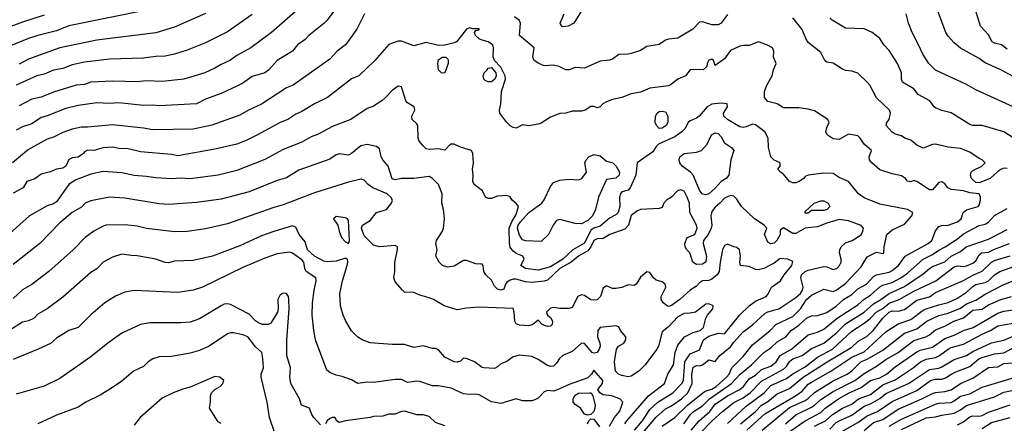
# Model space of a CAD drawing. Header units: metres. Extents: x -46681 to -43747, y -240911 to -237677.
# Tile 980 of 1056: x -44625 to -44467, y -238529 to -238464. Entities that reach past the tile are written whole.
import ezdxf

# ---------------------------------------------------------------- set-up
doc = ezdxf.new("R2010")
doc.units = ezdxf.units.M
doc.layers.add('CONTOUR_INDEX', color=1, linetype='Continuous')
doc.layers.add('CONTOUR_INTER', color=3, linetype='Continuous')

msp = doc.modelspace()

# ---------------------------------------------------------------- linework, layer by layer
at = {"layer": 'CONTOUR_INDEX'}
for points, elevation in [([(-44574.03, -238462.52), (-44575.53, -238464.52), (-44576.1, -238465.07), (-44578.48, -238467.02), (-44579.1, -238467.68), (-44580.3, -238468.52), (-44581.1, -238469.54), (-44583.6, -238471.05), (-44584.93, -238472.52), (-44585.6, -238473.04), (-44587.6, -238473.64), (-44589.1, -238474.67), (-44590.1, -238475.19), (-44592.6, -238476.37), (-44595.1, -238477.25), (-44596.6, -238477.99), (-44602.6, -238478.33), (-44603.6, -238478.22), (-44605.1, -238478.27), (-44609.1, -238477.86), (-44610.6, -238477.94), (-44612.6, -238477.84), (-44615.6, -238478.26), (-44617.6, -238478.79), (-44620.6, -238479.96), (-44621.6, -238480.21), (-44623.1, -238481.25), (-44624.6, -238481.71), (-44625.6, -238482.25)], 95), ([(-44534.6, -238463.04), (-44535.82, -238465.02), (-44536.73, -238465.52), (-44537.6, -238465.61), (-44537.81, -238465.52), (-44538.02, -238465.02), (-44537.41, -238463.52)], 95), ([(-44621.1, -238463.76), (-44624.6, -238464.88), (-44630.1, -238466.88)], 100), ([(-44465.1, -238483.46), (-44466.6, -238482.54), (-44470.1, -238481.52), (-44471.6, -238481.48), (-44472.1, -238481.33), (-44475.1, -238479.45), (-44476.6, -238479.08), (-44477.6, -238478.66), (-44477.84, -238478.52), (-44478.52, -238477.52), (-44480.39, -238476.52), (-44481.1, -238475.61), (-44482.94, -238474.52), (-44483.08, -238474.02), (-44483.1, -238473.02), (-44483.75, -238471.52), (-44485.1, -238469.41), (-44485.93, -238468.52), (-44486.6, -238467.52), (-44487.1, -238467.06), (-44487.81, -238466.52), (-44489.1, -238465.95), (-44492.1, -238465.82), (-44494.26, -238464.52), (-44494.6, -238464.18)], 95), ([(-44526.06, -238530.52), (-44524.76, -238529.02), (-44523.6, -238527.22), (-44522.31, -238526.02), (-44519.89, -238524.52), (-44518.44, -238523.02), (-44518.2, -238522.52), (-44517.95, -238519.52), (-44517.1, -238518.26), (-44515.6, -238517.59), (-44514.96, -238516.02), (-44514.1, -238515.42), (-44512.6, -238514.91), (-44511.6, -238515.06), (-44509.1, -238511.97), (-44507.6, -238510.53), (-44506.6, -238509.79), (-44504.87, -238509.02), (-44504.6, -238508.7), (-44504.02, -238507.52), (-44502.55, -238506.52), (-44501.96, -238505.52), (-44500.72, -238504.02), (-44500.6, -238503.41), (-44501.41, -238503.02), (-44502.6, -238502.93), (-44503.6, -238503.65), (-44505.26, -238504.52), (-44506.1, -238504.75), (-44506.6, -238504.67), (-44507.6, -238504.2), (-44508.98, -238504.02), (-44509.13, -238503.52), (-44508.98, -238502.52), (-44509.15, -238501.52), (-44509.6, -238501.12), (-44510.1, -238501.04), (-44511.1, -238500.59), (-44511.6, -238500.84), (-44511.88, -238501.52), (-44512.3, -238503.52), (-44512.46, -238505.02), (-44512.74, -238505.52), (-44513.6, -238506.25), (-44514.1, -238506.46), (-44515.1, -238506.51), (-44515.6, -238506.84), (-44516.1, -238507.35), (-44517.1, -238507.98), (-44518.75, -238509.52), (-44520.1, -238510.45), (-44520.6, -238510.61), (-44520.8, -238510.52), (-44521.43, -238510.02), (-44521.78, -238509.52), (-44521.75, -238509.02), (-44521.03, -238507.52), (-44521.15, -238507.02), (-44521.6, -238506.69), (-44522.6, -238506.37), (-44523.02, -238506.02), (-44523.6, -238505.14), (-44524.1, -238505.08), (-44525.1, -238505.89), (-44525.8, -238507.02), (-44526.1, -238507.27), (-44527.1, -238507.13), (-44528.1, -238507.6), (-44529.1, -238507.74), (-44529.6, -238507.73), (-44530.6, -238507.33), (-44531.1, -238507.69), (-44531.52, -238509.02), (-44532.1, -238509.54), (-44532.6, -238509.64), (-44533.1, -238509.54), (-44534.1, -238508.85), (-44534.6, -238508.77), (-44535.2, -238509.02), (-44536.1, -238510.79), (-44536.6, -238510.97), (-44538.1, -238510.98), (-44539.1, -238510.8), (-44539.6, -238510.88), (-44540.25, -238511.52), (-44540.08, -238512.02), (-44539.6, -238512.38), (-44539.28, -238513.02), (-44539.34, -238513.52), (-44539.6, -238513.78), (-44540.1, -238513.84), (-44540.92, -238513.52), (-44541.6, -238512.86), (-44542.42, -238513.52), (-44543.1, -238513.72), (-44544.6, -238513.62), (-44545.1, -238513.42), (-44545.33, -238513.02), (-44545.43, -238511.52), (-44545.6, -238510.96), (-44551.1, -238510.73), (-44553.1, -238510.9), (-44554.6, -238511.17), (-44556.72, -238510.52), (-44558.4, -238509.52), (-44559.1, -238509.25), (-44560.6, -238508.81), (-44561.6, -238508.37), (-44563.1, -238508.31), (-44563.44, -238508.02), (-44564.6, -238506.66), (-44564.79, -238506.02), (-44564.65, -238505.02), (-44564.65, -238503.52), (-44564.23, -238501.52), (-44564.23, -238501.02), (-44564.6, -238500.79), (-44567.1, -238501.03), (-44568.1, -238500.75), (-44569.6, -238499.24), (-44570.03, -238498.02), (-44569.85, -238497.52), (-44568.6, -238496.79), (-44567.6, -238495.52), (-44566, -238495.02), (-44565.19, -238494.02), (-44565.03, -238493.52), (-44565.31, -238493.02), (-44565.87, -238492.52), (-44568.19, -238491.52), (-44568.93, -238491.02), (-44569.6, -238490.28), (-44570.1, -238490.15), (-44572.1, -238490.63), (-44577.6, -238492.35), (-44582.6, -238494.26), (-44584.1, -238494.69), (-44591.6, -238497.34), (-44595.1, -238498.15), (-44598.1, -238498.55), (-44600.1, -238498.61), (-44604.6, -238498.09), (-44606.1, -238497.71), (-44608.1, -238497.51), (-44611.1, -238497.54), (-44611.6, -238497.68), (-44613.1, -238498.51), (-44614.52, -238499.52), (-44616.45, -238501.52), (-44620.34, -238505.02), (-44623.1, -238507.07), (-44624.6, -238507.93), (-44626.1, -238509.32)], 90), ([(-44515.6, -238531.13), (-44513.59, -238529.02), (-44511.89, -238527.52), (-44510.1, -238526.1), (-44508.6, -238525.33), (-44507.43, -238524.52), (-44505.6, -238522.66), (-44502.1, -238520.74), (-44501.6, -238520.27), (-44501.1, -238519.5), (-44500.6, -238519.08), (-44499.1, -238518.5), (-44497.6, -238517.42), (-44495.57, -238516.52), (-44493.6, -238514.95), (-44492.1, -238513.43), (-44489.1, -238511.53), (-44487.6, -238510.22), (-44486.41, -238509.52), (-44485.1, -238508.52), (-44482.6, -238507.41), (-44479.6, -238505.4), (-44478.6, -238504.52), (-44478.1, -238504.21), (-44476.1, -238503.47), (-44475.1, -238502.53), (-44473.6, -238501.76), (-44472.68, -238501.02), (-44469.1, -238499.78), (-44466.1, -238498.26)], 95), ([(-44501.76, -238529.52), (-44500.1, -238528.07), (-44497.6, -238526.85), (-44497.1, -238526.53), (-44496.1, -238525.58), (-44494.1, -238524.31), (-44490.6, -238522.57), (-44489.1, -238521.42), (-44487.1, -238520.26), (-44485.6, -238519.15), (-44483.6, -238518.06), (-44481.1, -238516.12), (-44479.16, -238515.52), (-44478.6, -238515.21), (-44477.6, -238514.38), (-44476.1, -238513.82), (-44474.68, -238513.02), (-44473.1, -238512.44), (-44471.6, -238511.22), (-44470.1, -238511.07), (-44469.1, -238510.35), (-44467.1, -238509.51), (-44465.38, -238509.02)], 100), ([(-44489.1, -238530.57), (-44487.6, -238529.3), (-44486.1, -238528.81), (-44483.6, -238527.15), (-44479.8, -238525.52), (-44478.1, -238524.62), (-44477.6, -238524.45), (-44476.1, -238524.32), (-44475.1, -238524.04), (-44473.6, -238523.03), (-44471.6, -238522.16), (-44469.1, -238520.47), (-44467.6, -238520.33), (-44466.6, -238519.82), (-44465.1, -238519.69)], 105), ([(-44592.6, -238529.48), (-44593.1, -238529.18), (-44594.48, -238527.02), (-44594.31, -238526.02), (-44594.32, -238525.02), (-44594.15, -238524.52), (-44593.6, -238523.99), (-44592.77, -238523.52), (-44592.35, -238523.02), (-44592.2, -238522.52), (-44592.81, -238522.02), (-44593.6, -238521.91), (-44597.6, -238523.63), (-44598.6, -238523.87), (-44600.32, -238524.52), (-44602.1, -238525.41), (-44605.65, -238528.52), (-44606.6, -238529.76)], 85)]:
    msp.add_lwpolyline(points, dxfattribs=dict(at, elevation=elevation))
at = {"layer": 'CONTOUR_INTER'}
for points, elevation in [([(-44577.71, -238460.52), (-44584.48, -238466.52), (-44587.83, -238469.02), (-44590.1, -238470.26), (-44591.1, -238471), (-44592.6, -238471.67), (-44593.6, -238472.28), (-44595.22, -238473.02), (-44598.6, -238474.02), (-44602.1, -238474.42), (-44604.6, -238474.33), (-44606.1, -238474.46), (-44610.1, -238474.35), (-44613.6, -238474.55), (-44614.6, -238474.89), (-44615.94, -238475.02), (-44619.6, -238476.13), (-44621.6, -238476.93), (-44623.1, -238477.28), (-44625.1, -238478.32)], 96), ([(-44604.6, -238462.96), (-44617.1, -238465.46), (-44619.1, -238466.26), (-44622.1, -238467.02), (-44623.6, -238467.52), (-44627.6, -238469.11)], 99), ([(-44465.1, -238473.62), (-44467.1, -238472.54), (-44469.6, -238471.44), (-44470.6, -238470.74), (-44473.6, -238469.05), (-44474.6, -238468.21), (-44475.6, -238467.11), (-44475.94, -238466.52), (-44477.45, -238462.52)], 97), ([(-44466.1, -238469.22), (-44466.97, -238468.52), (-44468.1, -238468.26), (-44468.47, -238468.02), (-44469.1, -238466.9), (-44470.39, -238465.52), (-44471.47, -238462.02)], 98), ([(-44569.51, -238463.52), (-44570.75, -238466.02), (-44572.6, -238468.52), (-44573.91, -238469.52), (-44575.1, -238470.82), (-44581.01, -238475.02), (-44582.1, -238475.45), (-44586.1, -238478.06), (-44588.2, -238479.02), (-44589.6, -238479.84), (-44594.1, -238481.46), (-44597.1, -238482.07), (-44603.6, -238482.22), (-44605.1, -238481.93), (-44610.1, -238481.41), (-44614.1, -238481.77), (-44615.1, -238481.75), (-44616.6, -238482.11), (-44618.1, -238482.61), (-44619.6, -238483.38), (-44620.6, -238483.72), (-44623.6, -238485.36), (-44626.18, -238487.52)], 94), ([(-44587.6, -238463.61), (-44591.6, -238466.44), (-44595.1, -238468.19), (-44598.1, -238469.39), (-44600.1, -238470), (-44601.6, -238470.35), (-44603.1, -238470.39), (-44605.1, -238470.65), (-44610.6, -238470.82), (-44614.6, -238471.32), (-44616.6, -238471.71), (-44618.1, -238472.33), (-44619.6, -238472.62), (-44621.1, -238473.26), (-44622.27, -238473.52), (-44625.6, -238475.03)], 97), ([(-44595.1, -238463.49), (-44600.1, -238465.65), (-44603.1, -238466.6), (-44612.6, -238467.76), (-44618.6, -238468.99), (-44623.6, -238470.8), (-44625.1, -238471.65)], 98), ([(-44511.1, -238463.64), (-44512.13, -238465.02), (-44512.6, -238465.31), (-44513.6, -238465.31), (-44515.1, -238464.8), (-44515.6, -238464.89), (-44516.66, -238466.02), (-44519.1, -238467.45), (-44520.6, -238467.6), (-44521.1, -238467.75), (-44522.1, -238468.47), (-44524.1, -238468.77), (-44525.1, -238469.44), (-44526.6, -238469.92), (-44527.1, -238470.04), (-44528.6, -238470.09), (-44529.6, -238470.8), (-44530.1, -238470.98), (-44531.6, -238471.17), (-44534.1, -238472.27), (-44535.6, -238472.17), (-44536.6, -238472.54), (-44537.1, -238472.52), (-44538.22, -238472.02), (-44539.1, -238471.8), (-44540.6, -238471.87), (-44541.45, -238471.52), (-44542.23, -238471.02), (-44542.41, -238470.52), (-44542.2, -238469.02), (-44544.59, -238467.02), (-44544.41, -238465.02), (-44544.66, -238464.52), (-44545.36, -238464.02)], 94), ([(-44466.1, -238488.41), (-44466.6, -238488.38), (-44467.1, -238488.58), (-44467.6, -238488.89), (-44468.81, -238490.02), (-44470.6, -238490.74), (-44471.1, -238490.66), (-44471.8, -238490.02), (-44471.99, -238489.52), (-44471.88, -238489.02), (-44471.6, -238488.74), (-44470.14, -238488.02), (-44469.64, -238487.52), (-44470.13, -238487.02), (-44470.6, -238486.83), (-44472.1, -238485.78), (-44473.6, -238485.2), (-44475.6, -238484.97), (-44477.6, -238484.49), (-44478.1, -238484.55), (-44479.6, -238485.15), (-44480.6, -238484.68), (-44481.6, -238483.87), (-44482.55, -238483.52), (-44483.1, -238483.16), (-44484.1, -238482.92), (-44484.6, -238482.59), (-44485.57, -238481.52), (-44485.46, -238481.02), (-44485.1, -238480.52), (-44484.96, -238480.02), (-44484.87, -238479.52), (-44485.01, -238479.02), (-44487.1, -238477.05), (-44488.19, -238475.02), (-44488.61, -238474.52), (-44490.1, -238473.09), (-44491.1, -238472.75), (-44492.1, -238472.64), (-44492.6, -238472.45), (-44494.1, -238471.48), (-44495.1, -238471.32), (-44495.44, -238471.02), (-44496.1, -238469.73), (-44498.1, -238468.15), (-44498.5, -238467.52), (-44499.1, -238466.07), (-44500.6, -238464.19)], 94), ([(-44465.12, -238478.52), (-44471.1, -238475.78), (-44472.6, -238474.92), (-44477.6, -238472.57), (-44478.68, -238471.52), (-44479.68, -238470.02), (-44480.33, -238468.52), (-44481.39, -238466.52), (-44481.95, -238465.02), (-44482.33, -238463.52)], 96), ([(-44518.15, -238529.52), (-44517.1, -238528.07), (-44516.6, -238527.59), (-44515.1, -238526.6), (-44514, -238525.52), (-44510.45, -238523.02), (-44509.08, -238521.52), (-44507.24, -238520.02), (-44505.26, -238518.02), (-44504.1, -238517.29), (-44503.1, -238516.33), (-44501.7, -238515.52), (-44500.86, -238514.52), (-44499.6, -238513.65), (-44498.39, -238512.52), (-44497.6, -238512.15), (-44496.6, -238512.1), (-44495.1, -238511.58), (-44493.6, -238510.57), (-44492.44, -238509.52), (-44491.1, -238508.72), (-44490.1, -238507.8), (-44488.75, -238507.02), (-44487.6, -238505.82), (-44487.1, -238505.56), (-44485.1, -238505.09), (-44484.6, -238504.85), (-44483.57, -238504.02), (-44482.51, -238502.52), (-44478.82, -238500.52), (-44478.2, -238500.02), (-44477.6, -238498.47), (-44477.1, -238497.76), (-44476.6, -238497.59), (-44475.6, -238497.56), (-44474.05, -238497.02), (-44473.5, -238496.52), (-44473.14, -238495.52), (-44472.6, -238495.08), (-44470.77, -238494.52), (-44470.6, -238494.31), (-44470.37, -238493.52), (-44470.35, -238493.02), (-44470.58, -238492.52), (-44472.1, -238492.32), (-44473.1, -238492.02), (-44475.1, -238491.8), (-44475.61, -238491.52), (-44476.1, -238490.89), (-44476.6, -238490.55), (-44477.1, -238490.65), (-44478.1, -238491.85), (-44478.6, -238491.85), (-44480.6, -238490.49), (-44481.1, -238490.34), (-44481.6, -238490.55), (-44482.1, -238490.48), (-44482.47, -238490.02), (-44483.1, -238489.61), (-44484.6, -238489.29), (-44486.6, -238488.62), (-44487.87, -238487.52), (-44488.22, -238487.02), (-44488.31, -238486.52), (-44487.93, -238485.52), (-44489.09, -238484.52), (-44489.72, -238483.52), (-44490.1, -238483.17), (-44491.6, -238482.89), (-44493.1, -238483.74), (-44494.1, -238483.67), (-44495.08, -238483.02), (-44495.25, -238482.52), (-44495.1, -238481.83), (-44494.72, -238481.02), (-44494.94, -238480.52), (-44497.1, -238479.15), (-44498.1, -238478.85), (-44499.6, -238478.63), (-44502.1, -238478.64), (-44503.1, -238478.02), (-44504.6, -238477.63), (-44505.16, -238477.02), (-44505.15, -238476.02), (-44504.79, -238475.02), (-44503.92, -238473.52), (-44503.69, -238472.52), (-44503.28, -238471.52), (-44503.68, -238470.52), (-44503.65, -238469.52), (-44503.84, -238469.02), (-44504.76, -238468.52), (-44506.1, -238468.06), (-44507.6, -238468.6), (-44508.6, -238468.62), (-44509.1, -238468.75), (-44510.6, -238469.44), (-44511.6, -238470.75), (-44513.1, -238471.85), (-44513.36, -238471.02), (-44513.6, -238470.85), (-44514.1, -238470.98), (-44514.39, -238471.52), (-44514.44, -238472.02), (-44515, -238472.52), (-44516.6, -238472.46), (-44517.1, -238472.55), (-44517.84, -238473.52), (-44519.1, -238474.03), (-44520.1, -238474.84), (-44520.6, -238475.09), (-44523.6, -238475.5), (-44525.1, -238476.12), (-44526.6, -238476.41), (-44528.1, -238477.01), (-44529.6, -238477.33), (-44530.6, -238477.7), (-44531.16, -238478.02), (-44531.6, -238478.48), (-44532.1, -238478.63), (-44532.6, -238478.43), (-44533.1, -238478.43), (-44534.01, -238479.02), (-44534.6, -238479.2), (-44536.1, -238479.19), (-44537.1, -238479.5), (-44538.1, -238479.58), (-44539.6, -238480.17), (-44541.1, -238481.13), (-44541.6, -238481.31), (-44543.1, -238481.58), (-44544.1, -238481.4), (-44545.1, -238481.94), (-44545.6, -238481.84), (-44546.1, -238481.56), (-44546.6, -238481.02), (-44547.73, -238479.52), (-44547.78, -238479.02), (-44547.56, -238478.02), (-44547.46, -238476.02), (-44546.84, -238474.02), (-44546.88, -238473.52), (-44547.6, -238472.09), (-44548.6, -238471.06), (-44548.84, -238470.52), (-44548.74, -238469.02), (-44548.9, -238468.52), (-44549.6, -238468.03), (-44550.6, -238467.79), (-44551.1, -238467.55), (-44551.68, -238467.02), (-44551.83, -238466.52), (-44551.6, -238466.22), (-44551.1, -238466.08), (-44551.1, -238465.94), (-44552.1, -238465.93), (-44552.6, -238465.78), (-44553.1, -238466.01), (-44554.74, -238468.02), (-44555.1, -238468.21), (-44556.6, -238468.59), (-44557.6, -238468.64), (-44559.6, -238468.16), (-44561.6, -238468.7), (-44563.6, -238467.92), (-44564.1, -238467.91), (-44565.6, -238468.45), (-44567.87, -238471.02), (-44570.45, -238473.52), (-44571.6, -238474), (-44575.47, -238477.02), (-44577.6, -238477.99), (-44579.6, -238479.24), (-44580.6, -238479.66), (-44581.88, -238480.52), (-44583.1, -238481), (-44586.75, -238483.02), (-44588.6, -238483.94), (-44590.1, -238484.48), (-44593.6, -238485.31), (-44599.6, -238486.38), (-44600.6, -238486.19), (-44605.6, -238485.73), (-44607.6, -238485.26), (-44609.1, -238485.21), (-44610.1, -238485), (-44611.6, -238485.09), (-44613.1, -238485.55), (-44614.1, -238485.49), (-44614.6, -238485.76), (-44614.76, -238486.02), (-44615.6, -238486.61), (-44616.6, -238486.69), (-44617.1, -238486.98), (-44617.63, -238488.02), (-44618.1, -238488.37), (-44619.1, -238488.51), (-44620.1, -238488.94), (-44621.6, -238489.35), (-44622.6, -238490.11), (-44623.9, -238490.52), (-44624.48, -238491.52), (-44626.1, -238492.39)], 93), ([(-44557.04, -238470.52), (-44556.43, -238470.52), (-44556.1, -238470.83), (-44556.05, -238471.02), (-44556.08, -238471.52), (-44556.59, -238473.02), (-44557.1, -238473.1), (-44557.62, -238472.52), (-44557.73, -238471.52), (-44557.6, -238470.91), (-44557.04, -238470.52)], 93), ([(-44549.81, -238472.52), (-44549.6, -238472.26), (-44549.1, -238472.17), (-44548.37, -238473.02), (-44548.34, -238473.52), (-44548.55, -238474.02), (-44549.1, -238474.45), (-44549.6, -238474.49), (-44550.1, -238474.27), (-44550.32, -238474.02), (-44550.43, -238473.52), (-44550.25, -238473.02), (-44549.81, -238472.52)], 93), ([(-44521.6, -238529.87), (-44519.6, -238528.52), (-44517.56, -238526.52), (-44515.08, -238524.52), (-44514.6, -238524.19), (-44513.6, -238523.92), (-44512.93, -238523.52), (-44511.24, -238522.02), (-44510.84, -238521.52), (-44510.42, -238520.52), (-44508.6, -238518.67), (-44507.1, -238516.78), (-44504.23, -238514.52), (-44503.33, -238513.52), (-44500.6, -238512.27), (-44499.35, -238511.02), (-44498.38, -238509.52), (-44497.6, -238508.83), (-44495.6, -238507.84), (-44494.1, -238508.23), (-44493.6, -238508.03), (-44492.1, -238506.95), (-44489.6, -238504.27), (-44488.6, -238502.63), (-44487.1, -238501.87), (-44486.1, -238502.11), (-44485.92, -238502.02), (-44485.89, -238501.02), (-44485.47, -238499.02), (-44484.6, -238498.3), (-44482.6, -238497.39), (-44481.43, -238496.02), (-44481.27, -238495.52), (-44482.1, -238495), (-44486.6, -238494.18), (-44489.1, -238493.15), (-44490.02, -238492.52), (-44491.6, -238490.53), (-44493.1, -238489.86), (-44494.1, -238489.2), (-44495.6, -238489.15), (-44498.1, -238489.52), (-44498.6, -238489.73), (-44498.81, -238490.02), (-44499.55, -238490.52), (-44500.1, -238490.73), (-44500.6, -238490.75), (-44501.1, -238490.52), (-44502.1, -238489.32), (-44502.55, -238489.02), (-44503, -238488.52), (-44502.64, -238488.02), (-44502.6, -238487.5), (-44503.6, -238487.06), (-44504.1, -238486.52), (-44504.49, -238485.02), (-44504.57, -238483.52), (-44505.1, -238482.51), (-44506.6, -238481.37), (-44507.1, -238481.29), (-44508.1, -238481.71), (-44508.6, -238481.8), (-44509.1, -238481.73), (-44511.09, -238480.52), (-44511.67, -238480.02), (-44511.72, -238479.52), (-44511.12, -238478.52), (-44511.14, -238478.02), (-44512.1, -238477.93), (-44513.6, -238478.09), (-44514.37, -238478.52), (-44515.65, -238480.02), (-44516.1, -238480.33), (-44517.1, -238480.73), (-44517.42, -238481.02), (-44517.94, -238482.02), (-44518.44, -238482.52), (-44519.6, -238483.35), (-44522.19, -238484.52), (-44522.6, -238484.87), (-44523.1, -238485.75), (-44525.64, -238487.52), (-44525.86, -238489.52), (-44526.75, -238491.52), (-44527.1, -238491.91), (-44528.1, -238492.16), (-44528.34, -238492.52), (-44528.49, -238493.02), (-44528.45, -238494.52), (-44528.72, -238495.52), (-44529.1, -238495.9), (-44530.1, -238496.42), (-44531.6, -238497.73), (-44532.6, -238498.01), (-44533.1, -238498.33), (-44534.1, -238500.43), (-44535.97, -238501.52), (-44537.59, -238503.02), (-44539.6, -238504.24), (-44541.6, -238504.78), (-44543.6, -238504.53), (-44544.36, -238504.02), (-44543.83, -238503.02), (-44544.02, -238502.52), (-44545.1, -238502.12), (-44545.6, -238501.75), (-44546.1, -238501.06), (-44546.19, -238500.52), (-44546.22, -238498.02), (-44545.82, -238497.02), (-44545.1, -238495.83), (-44544.76, -238494.52), (-44545.1, -238494.06), (-44545.77, -238493.52), (-44546.1, -238492.99), (-44546.6, -238492.77), (-44548.1, -238492.88), (-44549.1, -238493.24), (-44549.6, -238493.23), (-44550.07, -238493.02), (-44550.55, -238492.02), (-44551.9, -238491.02), (-44552.1, -238490.52), (-44552.02, -238489.52), (-44552.13, -238488.52), (-44552.01, -238487.52), (-44552.11, -238486.02), (-44552.31, -238485.52), (-44554.1, -238484.99), (-44555.1, -238484.49), (-44555.67, -238484.52), (-44556.6, -238485.49), (-44557.6, -238485.24), (-44559.1, -238485.39), (-44559.6, -238485.24), (-44560.1, -238484.76), (-44560.71, -238484.02), (-44560.89, -238483.52), (-44560.94, -238481.52), (-44561.1, -238481.23), (-44561.87, -238480.52), (-44561.91, -238480.02), (-44561.42, -238479.02), (-44561.54, -238478.52), (-44562.6, -238477.85), (-44562.9, -238477.52), (-44563.6, -238475.26), (-44564.1, -238475.15), (-44565.1, -238475.84), (-44566.14, -238477.02), (-44566.74, -238477.52), (-44568.1, -238478.37), (-44569.1, -238478.77), (-44571.71, -238480.52), (-44574.6, -238481.6), (-44577.1, -238482.93), (-44578.1, -238483.3), (-44579.6, -238484.19), (-44582.6, -238485.37), (-44585.6, -238486.97), (-44590.1, -238488.72), (-44593.1, -238489.52), (-44597.6, -238490.09), (-44599.1, -238490), (-44600.6, -238490.1), (-44603.1, -238489.94), (-44604.6, -238489.69), (-44606.6, -238489.54), (-44608.6, -238489.14), (-44611.6, -238488.89), (-44613.6, -238489.35), (-44616.1, -238490.32), (-44617.13, -238491.02), (-44619.1, -238493.81), (-44619.6, -238494.13), (-44620.6, -238494.41), (-44623.45, -238496.02), (-44627.1, -238499.3)], 92), ([(-44522.43, -238479.52), (-44522.1, -238479.26), (-44521.6, -238479.17), (-44521.1, -238479.32), (-44520.73, -238480.02), (-44520.69, -238481.02), (-44520.98, -238481.52), (-44521.6, -238481.91), (-44522.1, -238481.99), (-44522.54, -238481.52), (-44522.74, -238481.02), (-44522.71, -238480.02), (-44522.43, -238479.52)], 93), ([(-44513.65, -238483.02), (-44513.1, -238482.66), (-44512.6, -238482.79), (-44512.1, -238483.34), (-44511.6, -238484.3), (-44510.48, -238485.02), (-44510.08, -238485.52), (-44510.58, -238487.02), (-44510.88, -238489.52), (-44511.32, -238490.02), (-44512.1, -238490.49), (-44513.1, -238491.6), (-44514.1, -238492.48), (-44514.6, -238492.65), (-44515.1, -238492.55), (-44515.54, -238492.02), (-44516.63, -238489.52), (-44517.03, -238489.02), (-44518.39, -238488.02), (-44518.78, -238487.52), (-44518.88, -238487.02), (-44518.78, -238486.52), (-44518.1, -238486.03), (-44516.1, -238485.8), (-44515.28, -238485.52), (-44514.37, -238484.52), (-44513.65, -238483.02)], 92), ([(-44524.76, -238531.02), (-44522.6, -238528.46), (-44521.1, -238527.12), (-44520.1, -238526.64), (-44518.49, -238525.52), (-44517.48, -238524.52), (-44516.76, -238523.02), (-44516.82, -238521.52), (-44516.6, -238520.42), (-44516.1, -238520.15), (-44515.6, -238520.18), (-44515.1, -238520.02), (-44514.1, -238519.2), (-44513.1, -238519.5), (-44512.35, -238518.52), (-44510.6, -238517.15), (-44510.1, -238516.38), (-44508.6, -238514.7), (-44507.1, -238513.59), (-44505.1, -238511.76), (-44504.6, -238511.51), (-44502.82, -238511.02), (-44500.1, -238509.21), (-44499.34, -238508.52), (-44499, -238508.02), (-44498.91, -238507.52), (-44499.28, -238506.02), (-44499.17, -238505.52), (-44498.61, -238505.02), (-44498.1, -238504.8), (-44495.6, -238504.22), (-44495.1, -238504.23), (-44494.1, -238504.7), (-44493.51, -238504.52), (-44493.05, -238504.02), (-44492.82, -238503.52), (-44492.78, -238503.02), (-44493.07, -238502.02), (-44493.03, -238501.52), (-44492.82, -238501.02), (-44492.1, -238500.41), (-44491.04, -238500.02), (-44489.6, -238499.1), (-44489.31, -238498.52), (-44489.23, -238498.02), (-44489.6, -238497.61), (-44491.6, -238496.83), (-44493.1, -238496.65), (-44495.1, -238497.21), (-44496.6, -238497.79), (-44498.6, -238498.04), (-44500.1, -238498.87), (-44500.6, -238498.87), (-44502.1, -238497.97), (-44502.6, -238498.35), (-44502.64, -238499.02), (-44503.15, -238500.02), (-44503.6, -238500.45), (-44504.1, -238500.57), (-44504.6, -238500.28), (-44504.95, -238499.52), (-44505.12, -238499.02), (-44504.79, -238498.02), (-44505.17, -238497.52), (-44506.74, -238496.52), (-44508.87, -238494.52), (-44509.6, -238493.34), (-44510.1, -238492.88), (-44510.6, -238492.78), (-44511.6, -238493.19), (-44512.33, -238494.02), (-44513.1, -238494.64), (-44513.6, -238495.33), (-44513.78, -238496.02), (-44513.62, -238497.52), (-44513.75, -238498.02), (-44514.19, -238499.02), (-44514.96, -238500.02), (-44515.04, -238500.52), (-44514.5, -238502.52), (-44514.6, -238503.46), (-44515.1, -238503.81), (-44516.1, -238503.9), (-44516.66, -238503.52), (-44517.17, -238502.02), (-44517.66, -238501.52), (-44517.92, -238501.02), (-44517.94, -238500.52), (-44517.6, -238499.53), (-44516.37, -238499.02), (-44515.96, -238498.02), (-44516.07, -238497.52), (-44517.15, -238495.52), (-44517.23, -238494.02), (-44517.6, -238493.01), (-44518.1, -238492.07), (-44518.6, -238491.88), (-44519.15, -238492.02), (-44520.1, -238493.06), (-44520.9, -238493.52), (-44521.35, -238494.02), (-44521.6, -238494.71), (-44522.1, -238494.86), (-44525.1, -238495), (-44525.6, -238495.21), (-44526.6, -238496.01), (-44527.04, -238497.52), (-44527.6, -238498.18), (-44530.02, -238499.02), (-44531.1, -238499.68), (-44532.1, -238499.74), (-44532.6, -238500.01), (-44533.1, -238501.02), (-44533.6, -238501.68), (-44535.1, -238502.53), (-44536.28, -238503.52), (-44538.09, -238504.52), (-44540.1, -238506.39), (-44540.6, -238506.56), (-44542.6, -238506.79), (-44543.6, -238506.68), (-44545.1, -238506.23), (-44545.6, -238506.26), (-44546.1, -238506.38), (-44546.6, -238506.71), (-44546.83, -238507.02), (-44547.1, -238507.82), (-44547.6, -238507.99), (-44548.1, -238507.83), (-44548.6, -238507.38), (-44549.1, -238506.4), (-44549.98, -238505.52), (-44550.3, -238505.02), (-44550.45, -238504.02), (-44550.6, -238503.82), (-44551.6, -238503.78), (-44553.1, -238503.22), (-44553.6, -238503.22), (-44555.1, -238504.16), (-44556.1, -238504.29), (-44556.96, -238504.02), (-44557.49, -238503.52), (-44558.07, -238502.52), (-44557.86, -238501.52), (-44558.05, -238500.52), (-44557.95, -238500.02), (-44557, -238498.52), (-44556.81, -238498.02), (-44556.66, -238496.52), (-44556.79, -238495.02), (-44557.06, -238494.02), (-44557.03, -238492.52), (-44557.63, -238491.02), (-44558.6, -238490.05), (-44559.1, -238489.72), (-44561.6, -238490.01), (-44563.6, -238490.05), (-44564.6, -238490.24), (-44565.1, -238490.07), (-44565.72, -238488.02), (-44566.6, -238487.05), (-44566.87, -238486.52), (-44567.1, -238485.28), (-44567.6, -238484.87), (-44569.1, -238484.56), (-44570.1, -238484.76), (-44571.6, -238486), (-44572.1, -238486.25), (-44573.6, -238486.06), (-44574.1, -238486.22), (-44575.1, -238486.92), (-44580.1, -238488.7), (-44582.1, -238489.9), (-44583.6, -238490.36), (-44588.1, -238492.17), (-44592.6, -238493.36), (-44596.6, -238493.89), (-44601.1, -238494.23), (-44602.6, -238494.13), (-44608.1, -238493.21), (-44610.6, -238493.02), (-44613.6, -238493.61), (-44614.47, -238494.02), (-44615.1, -238494.63), (-44616.6, -238495.52), (-44618.6, -238497.16), (-44621.81, -238500.52), (-44626.1, -238503.88)], 91), ([(-44533.41, -238486.52), (-44532.6, -238486.17), (-44531.6, -238486.37), (-44530.6, -238487.22), (-44529.56, -238487.52), (-44529, -238488.02), (-44528.46, -238489.02), (-44528.52, -238489.52), (-44529.1, -238489.99), (-44530.6, -238490.2), (-44531.87, -238493.02), (-44532.35, -238495.02), (-44532.82, -238496.02), (-44533.6, -238496.78), (-44534.6, -238497.34), (-44535.6, -238497.3), (-44538.1, -238496.65), (-44538.6, -238496.79), (-44539.14, -238497.52), (-44539.89, -238499.02), (-44541.1, -238500.16), (-44543.6, -238500.05), (-44544.1, -238499.89), (-44544.6, -238499.17), (-44544.91, -238498.02), (-44544.77, -238497.52), (-44544.44, -238497.02), (-44543.1, -238495.51), (-44541, -238494.02), (-44540.6, -238493.47), (-44539.6, -238491.31), (-44539.1, -238490.66), (-44538.1, -238490.31), (-44536.6, -238490.16), (-44535.1, -238490.24), (-44534.54, -238490.02), (-44533.78, -238489.02), (-44534.04, -238487.52), (-44533.85, -238487.02), (-44533.41, -238486.52)], 93), ([(-44516.95, -238530.52), (-44515.67, -238529.02), (-44513.95, -238527.52), (-44513.1, -238526.38), (-44511.08, -238525.02), (-44509.12, -238524.02), (-44508.54, -238523.52), (-44507.6, -238522.28), (-44506.6, -238521.71), (-44505.6, -238520.8), (-44504.1, -238520.25), (-44503.29, -238519.52), (-44502.6, -238518.5), (-44500.77, -238517.52), (-44498.1, -238515.19), (-44496.6, -238514.78), (-44495.6, -238514.28), (-44493.47, -238512.52), (-44490.1, -238510.38), (-44489.1, -238509.44), (-44488.1, -238508.79), (-44486.6, -238507.47), (-44486.1, -238507.19), (-44484.6, -238506.78), (-44483.19, -238506.02), (-44482.1, -238505.26), (-44479.6, -238503.03), (-44478.1, -238502.28), (-44477.1, -238501.55), (-44476.08, -238501.02), (-44474.1, -238499.74), (-44473.1, -238498.94), (-44470.6, -238497.62), (-44469.6, -238497.38), (-44469.1, -238497.04), (-44468.1, -238496.01), (-44466.1, -238494.84)], 94), ([(-44497.13, -238494.02), (-44496.1, -238493.6), (-44495.6, -238493.64), (-44494.89, -238494.02), (-44494.61, -238494.52), (-44495.07, -238495.02), (-44495.6, -238495.17), (-44497.6, -238495.19), (-44498.1, -238495.63), (-44498.6, -238495.59), (-44498.6, -238495.36), (-44497.13, -238494.02)], 92), ([(-44574.1, -238496.17), (-44574.51, -238496.52), (-44573.81, -238497.52), (-44573.63, -238498.52), (-44573.22, -238499.52), (-44572.6, -238500.2), (-44572.1, -238500.5), (-44571.94, -238500.02), (-44572.1, -238496.81), (-44572.28, -238496.52), (-44572.6, -238496.34), (-44574.1, -238496.17)], 89), ([(-44527.65, -238529.52), (-44527.29, -238529.02), (-44523.84, -238525.02), (-44521.23, -238523.02), (-44520.7, -238521.52), (-44519.8, -238520.02), (-44519.52, -238518.02), (-44519.1, -238516.87), (-44518.03, -238515.52), (-44516.6, -238514.8), (-44515.52, -238514.52), (-44514.94, -238514.02), (-44514.59, -238512.52), (-44514.34, -238512.02), (-44513.46, -238511.02), (-44513.4, -238510.52), (-44514.1, -238510.19), (-44514.6, -238510.28), (-44516.23, -238511.52), (-44517.1, -238511.73), (-44518.1, -238511.74), (-44519.1, -238512.3), (-44520.6, -238513.9), (-44521.6, -238514.72), (-44522.22, -238517.02), (-44522.47, -238517.52), (-44524.33, -238520.02), (-44525.35, -238521.02), (-44526.6, -238521.84), (-44527.1, -238521.93), (-44528.1, -238521.75), (-44528.66, -238521.52), (-44529.13, -238521.02), (-44529.28, -238519.52), (-44528.95, -238517.52), (-44528.64, -238517.02), (-44527.78, -238516.52), (-44527.44, -238516.02), (-44527.46, -238515.52), (-44528.3, -238514.52), (-44528.6, -238513.88), (-44529.1, -238513.75), (-44531.59, -238514.02), (-44531.99, -238514.52), (-44532.04, -238515.52), (-44531.63, -238516.52), (-44531.58, -238517.02), (-44531.73, -238517.52), (-44532.1, -238518.05), (-44532.6, -238518.15), (-44532.88, -238518.02), (-44534.1, -238516.61), (-44534.6, -238516.55), (-44536.1, -238517.86), (-44537.61, -238518.52), (-44538.13, -238519.02), (-44538.6, -238519.78), (-44539.1, -238520.22), (-44539.6, -238520.28), (-44540.1, -238520.15), (-44541.6, -238519.14), (-44542.6, -238518.69), (-44544.6, -238518.46), (-44545.6, -238518.73), (-44546.6, -238519.47), (-44547.6, -238519.87), (-44548.1, -238520.34), (-44548.6, -238520.6), (-44550.33, -238520.52), (-44550.6, -238520.47), (-44551.83, -238519.52), (-44553.1, -238518.99), (-44553.6, -238518.96), (-44554.1, -238519.41), (-44554.6, -238519.61), (-44555.1, -238519.56), (-44556.6, -238518.8), (-44557.6, -238517.6), (-44558.1, -238517.39), (-44558.6, -238517.38), (-44560.1, -238516.97), (-44561.6, -238517.21), (-44563.1, -238516.76), (-44565.1, -238516.74), (-44568.6, -238516.5), (-44569.9, -238516.02), (-44570.6, -238515.59), (-44571.6, -238514.57), (-44572.6, -238512.87), (-44572.99, -238512.02), (-44573.38, -238510.52), (-44573.5, -238508.52), (-44573.08, -238506.52), (-44572.31, -238504.02), (-44572.2, -238503.52), (-44572.26, -238503.02), (-44572.6, -238502.87), (-44574.1, -238503.36), (-44575.6, -238503.45), (-44576.1, -238503.34), (-44577.6, -238502.53), (-44578.72, -238501.52), (-44579.1, -238500.22), (-44580.07, -238499.02), (-44580.6, -238497.84), (-44581.1, -238497.66), (-44584.1, -238498.54), (-44586.1, -238499.28), (-44589.6, -238500.86), (-44594, -238502.52), (-44597.1, -238503.23), (-44600.1, -238503.36), (-44601.1, -238503.6), (-44601.6, -238503.56), (-44603.1, -238503.02), (-44606.1, -238502.47), (-44607.1, -238502.45), (-44608.6, -238502.21), (-44610.1, -238502.69), (-44611.62, -238503.52), (-44612.6, -238504.55), (-44613.6, -238505.16), (-44618.1, -238509.14), (-44620.63, -238511.02), (-44622.1, -238511.89), (-44622.73, -238512.52), (-44623.6, -238512.93), (-44624.6, -238513.16), (-44626.6, -238514.45)], 89), ([(-44511.1, -238529.45), (-44508.1, -238526.65), (-44505.22, -238524.52), (-44504.1, -238523.36), (-44501.6, -238522.22), (-44500.6, -238521.46), (-44498.6, -238520.35), (-44496.6, -238518.81), (-44494.18, -238517.52), (-44491.1, -238514.59), (-44489.1, -238513.33), (-44488.1, -238512.52), (-44487.16, -238511.52), (-44486.1, -238510.97), (-44485.1, -238510.12), (-44483.44, -238509.52), (-44481.1, -238508.18), (-44477.56, -238506.52), (-44474.6, -238504.27), (-44474.1, -238504.1), (-44473.1, -238504.2), (-44472.6, -238504.1), (-44471.6, -238503.68), (-44471.1, -238503.3), (-44470.6, -238502.3), (-44470.23, -238502.02), (-44469.1, -238501.88), (-44468.1, -238501.39), (-44465.68, -238500.52)], 96), ([(-44530.1, -238529.88), (-44529.29, -238528.52), (-44528.51, -238527.52), (-44528.29, -238527.02), (-44527.97, -238526.02), (-44528.42, -238525.52), (-44529.75, -238525.02), (-44531.1, -238524.83), (-44531.65, -238524.52), (-44531.96, -238524.02), (-44531.24, -238523.02), (-44531.18, -238522.52), (-44532.6, -238520.9), (-44533, -238521.52), (-44533.6, -238522.1), (-44536.6, -238523.17), (-44538.6, -238524.12), (-44539.1, -238524.24), (-44540.1, -238524.13), (-44540.6, -238524.38), (-44541.6, -238525.37), (-44542.1, -238525.64), (-44542.6, -238525.8), (-44544.1, -238525.84), (-44545.1, -238525.51), (-44547.6, -238526.27), (-44549.1, -238525.96), (-44551.1, -238524.87), (-44551.6, -238524.75), (-44552.6, -238524.8), (-44553.6, -238524.69), (-44555.6, -238523.77), (-44557.6, -238523.41), (-44558.6, -238523.42), (-44560.6, -238522.72), (-44561.1, -238522.66), (-44562.6, -238522.87), (-44563.6, -238522.39), (-44564.6, -238522.36), (-44568.1, -238522.85), (-44569.1, -238522.83), (-44570.6, -238523.02), (-44571.6, -238522.44), (-44573.1, -238521.89), (-44574.1, -238521.67), (-44575.1, -238521.27), (-44575.6, -238520.89), (-44577.4, -238516.02), (-44577.71, -238514.52), (-44577.96, -238512.02), (-44577.89, -238510.02), (-44577.64, -238508.02), (-44577.3, -238506.52), (-44577.34, -238506.02), (-44578.9, -238505.02), (-44579.12, -238504.52), (-44579.31, -238503.52), (-44579.6, -238503.11), (-44581.1, -238502.05), (-44581.6, -238501.88), (-44583.6, -238502.17), (-44585.6, -238502.85), (-44589.1, -238504.34), (-44595.6, -238507.52), (-44597.1, -238507.99), (-44599.6, -238508.4), (-44606.6, -238508.07), (-44608.1, -238508.31), (-44609.6, -238508.95), (-44611.35, -238510.02), (-44613.6, -238511.96), (-44615.6, -238513.99), (-44617.1, -238514.48), (-44619.1, -238515.74), (-44620.1, -238516.59), (-44622.07, -238517.52), (-44626.1, -238519.14)], 88), ([(-44508.99, -238529.52), (-44506.6, -238527.52), (-44505.61, -238526.52), (-44504.6, -238525.9), (-44503.1, -238524.68), (-44501.1, -238523.85), (-44498.93, -238522.02), (-44495.07, -238519.52), (-44491.1, -238517.16), (-44490.1, -238516.25), (-44488.6, -238515.4), (-44487.66, -238514.52), (-44486.12, -238512.52), (-44485.1, -238511.56), (-44484.6, -238511.34), (-44483.6, -238511.39), (-44482.6, -238511.14), (-44480.6, -238509.61), (-44478.6, -238509.08), (-44477.6, -238508.38), (-44473.1, -238506.46), (-44471.6, -238505.57), (-44470.1, -238504.95), (-44468.61, -238503.52), (-44468.1, -238503.22), (-44465.6, -238502.5)], 97), ([(-44507.97, -238530.52), (-44505.1, -238527.92), (-44500.15, -238525.02), (-44499.1, -238524.27), (-44498.1, -238523.16), (-44497.6, -238522.82), (-44494.45, -238521.02), (-44491.1, -238518.77), (-44489.1, -238517.91), (-44485.6, -238514.69), (-44483.6, -238513.4), (-44481.6, -238512.75), (-44479.6, -238511.23), (-44479.12, -238511.02), (-44477.1, -238510.34), (-44475.6, -238510), (-44474.1, -238509.27), (-44472.6, -238508.34), (-44471.6, -238507.4), (-44471.1, -238507.11), (-44469.6, -238506.75), (-44469.1, -238506.51), (-44468.1, -238505.51), (-44467.28, -238505.02), (-44461.1, -238502.81)], 98), ([(-44505.53, -238530.52), (-44501.1, -238526.91), (-44498.6, -238525.77), (-44498.1, -238525.45), (-44497.1, -238524.48), (-44494.1, -238522.59), (-44491.83, -238521.52), (-44491.1, -238521.01), (-44489.63, -238519.52), (-44488.6, -238519.09), (-44486.1, -238517.67), (-44482.6, -238514.92), (-44480.6, -238514.22), (-44478.99, -238513.02), (-44477.1, -238512.06), (-44475.6, -238511.73), (-44473.6, -238510.89), (-44472.6, -238510.2), (-44471.1, -238509.59), (-44469.6, -238508.65), (-44466.6, -238507.09), (-44465.1, -238506.52)], 99), ([(-44576.6, -238529.7), (-44577.7, -238528.52), (-44578.03, -238528.02), (-44578.41, -238527.02), (-44579.65, -238526.52), (-44579.99, -238525.52), (-44581.4, -238523.02), (-44581.55, -238522.02), (-44581.45, -238520.52), (-44582.03, -238518.52), (-44582.05, -238516.02), (-44581.66, -238511.02), (-44581.73, -238509.52), (-44581.78, -238509.02), (-44582.1, -238508.52), (-44582.6, -238508.49), (-44583.1, -238508.78), (-44583.47, -238509.52), (-44583.44, -238511.02), (-44583.55, -238511.52), (-44584.6, -238513.31), (-44585.03, -238513.52), (-44585.96, -238513.52), (-44586.6, -238513.28), (-44587.1, -238512.95), (-44588.1, -238511.85), (-44591.1, -238510.33), (-44591.6, -238510.18), (-44592.1, -238510.25), (-44592.6, -238510.51), (-44596.1, -238512.62), (-44597.6, -238513.14), (-44599.1, -238513.28), (-44604.1, -238513.28), (-44605.6, -238513.52), (-44608.6, -238514.94), (-44610.83, -238516.52), (-44613.6, -238518.76), (-44618.6, -238522.23), (-44621.1, -238523.43), (-44625.6, -238524.73)], 87), ([(-44505.84, -238534.02), (-44498.62, -238529.02), (-44496.1, -238527.67), (-44495.4, -238527.02), (-44493.24, -238525.52), (-44491.49, -238524.52), (-44489.6, -238523.68), (-44488.1, -238522.57), (-44486.6, -238522.09), (-44485.51, -238521.52), (-44484.1, -238520.36), (-44480.6, -238517.95), (-44480.1, -238517.67), (-44478.1, -238517.16), (-44476.1, -238515.8), (-44474.6, -238515.26), (-44473.1, -238514.49), (-44471.53, -238514.02), (-44467.6, -238511.7), (-44466.6, -238511.4), (-44465.1, -238511.15)], 101), ([(-44497.1, -238529.91), (-44495.35, -238529.02), (-44494.18, -238528.02), (-44492.6, -238527), (-44491.1, -238526.34), (-44490, -238525.52), (-44488.1, -238524.8), (-44486.1, -238523.25), (-44484.1, -238522.42), (-44481.21, -238520.52), (-44480.05, -238519.52), (-44479.1, -238519.13), (-44477.6, -238518.83), (-44476.97, -238518.52), (-44475.6, -238517.49), (-44475.1, -238517.25), (-44473.1, -238516.72), (-44470.1, -238515.07), (-44468.74, -238514.52), (-44467.6, -238513.74), (-44465.1, -238513.3)], 102), ([(-44583.96, -238531.02), (-44584.82, -238528.52), (-44585.19, -238526.02), (-44586.17, -238522.02), (-44586.17, -238521.52), (-44585.8, -238520.52), (-44585.87, -238519.02), (-44586.06, -238518.02), (-44587.1, -238517.11), (-44588.33, -238515.52), (-44589.1, -238515.2), (-44590.6, -238514.87), (-44591.1, -238514.88), (-44591.6, -238515.06), (-44594.56, -238517.02), (-44596.1, -238517.71), (-44597.6, -238518.14), (-44600.6, -238518.66), (-44602.6, -238518.71), (-44603.6, -238519.07), (-44604.36, -238519.52), (-44605.1, -238520.31), (-44606.74, -238521.02), (-44608.6, -238522.64), (-44610.1, -238523.68), (-44612.1, -238524.89), (-44614.41, -238526.02), (-44615.6, -238526.82), (-44619.1, -238528.13), (-44622.1, -238529.54)], 86), ([(-44494.6, -238530.38), (-44493.6, -238529.31), (-44493.14, -238529.02), (-44491.1, -238528.1), (-44489.1, -238526.7), (-44488.1, -238526.3), (-44486.6, -238525.42), (-44485.6, -238524.64), (-44481.98, -238523.02), (-44478.6, -238520.78), (-44477.1, -238520.56), (-44476.6, -238520.35), (-44474.6, -238519.15), (-44472.6, -238518.51), (-44471.6, -238517.86), (-44468.6, -238516.46), (-44466.6, -238516.05), (-44465.1, -238515.4)], 103), ([(-44492.6, -238530.69), (-44490.1, -238529.3), (-44488.6, -238528.24), (-44486.97, -238527.52), (-44484.6, -238525.92), (-44480.6, -238524.14), (-44478.4, -238522.52), (-44477.6, -238522.31), (-44476.6, -238522.35), (-44476.1, -238522.17), (-44474.6, -238521.27), (-44472.1, -238520.29), (-44470.6, -238519.03), (-44470.1, -238518.82), (-44468.1, -238518.27), (-44466.6, -238518.09), (-44464.1, -238516.73)], 104), ([(-44485.1, -238529.88), (-44483.1, -238528.75), (-44477.6, -238526.37), (-44477.1, -238526.19), (-44475.1, -238526.07), (-44474.6, -238525.84), (-44473.6, -238525.09), (-44472.1, -238524.67), (-44470.1, -238523.64), (-44464.6, -238521.93)], 106), ([(-44533.24, -238524.52), (-44533.03, -238524.52), (-44532.76, -238525.02), (-44532.41, -238526.52), (-44532.43, -238527.02), (-44532.6, -238527.52), (-44533.1, -238528.01), (-44533.6, -238528.1), (-44534.1, -238527.94), (-44534.78, -238527.02), (-44535.6, -238526.42), (-44535.93, -238526.02), (-44535.93, -238525.52), (-44535.6, -238524.9), (-44535.1, -238524.57), (-44533.24, -238524.52)], 88), ([(-44483.1, -238530.42), (-44479.1, -238528.55), (-44477.6, -238528.4), (-44476.6, -238528.1), (-44474.6, -238527.79), (-44473.6, -238527.29), (-44472.6, -238526.57), (-44468.1, -238525.2), (-44466.6, -238524.42), (-44464.57, -238524.02)], 107), ([(-44474.1, -238529.68), (-44473.1, -238529.22), (-44472.1, -238528.39), (-44471.6, -238528.24), (-44470.6, -238528.27), (-44470.1, -238528.17), (-44469.1, -238527.65), (-44465.6, -238526.44)], 108), ([(-44556.6, -238529.86), (-44558.1, -238529.33), (-44559.1, -238528.33), (-44560.1, -238528.08), (-44561.1, -238528.05), (-44563.1, -238527.46), (-44563.6, -238527.51), (-44564.6, -238527.96), (-44565.6, -238527.96), (-44566.6, -238528.29), (-44568.1, -238528.35), (-44568.6, -238528.52), (-44572.6, -238529.03), (-44573.6, -238529.28), (-44574.05, -238529.02), (-44574.1, -238528.75), (-44574.33, -238528.52), (-44574.67, -238528.52), (-44575.1, -238528.65), (-44575.55, -238529.02), (-44575.79, -238529.52)], 87), ([(-44533.61, -238529.52), (-44533.43, -238529.02), (-44533.1, -238528.73), (-44532.6, -238528.77), (-44531.69, -238530.02)], 88), ([(-44470.1, -238530.29), (-44468.6, -238529.32), (-44465.6, -238528.5)], 109)]:
    msp.add_lwpolyline(points, dxfattribs=dict(at, elevation=elevation))

doc.saveas('drawing.dxf')
